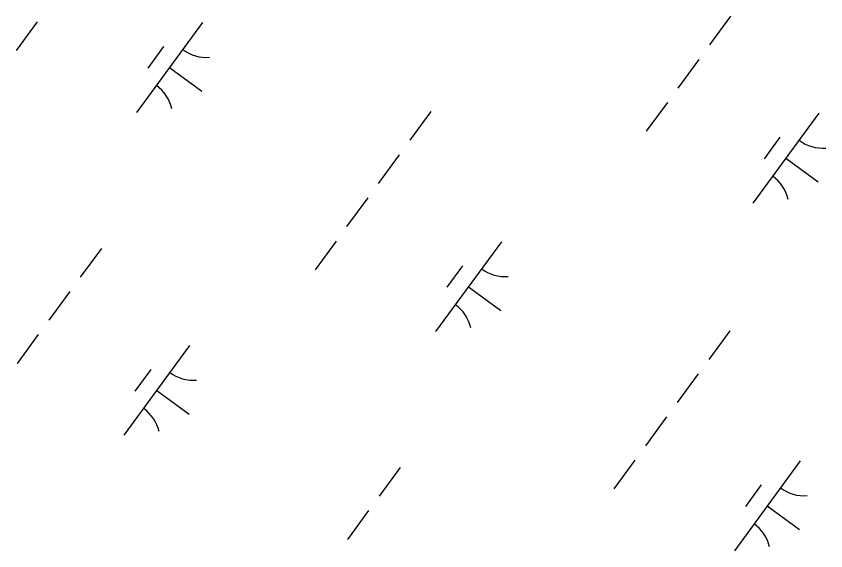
# Model space of a CAD drawing. Extents: x 3905714 to 3926767, y 183354 to 205755.
# Drawn here: x 3915821.4 to 3916184.9, y 196813.2 to 197053 of the extents above; entities that cross this region are included whole.
import ezdxf

# ---------------------------------------------------------------- set-up
doc = ezdxf.new("R2010")
doc.units = 0
doc.layers.add('V-WETL-SWMP', color=7, linetype='Continuous')

msp = doc.modelspace()

# ---------------------------------------------------------------- linework, layer by layer
at = {"layer": 'V-WETL-SWMP'}
for p, q in [((3916142.12, 197052.99), (3916132.67, 197040.09)), ((3915830.86, 197050.46), (3915821.4, 197037.55)), ((3915905.04, 197050.13), (3915875.49, 197009.8)), ((3915887.59, 197039.36), (3915880.5, 197029.68)), ((3916127.94, 197033.63), (3916118.48, 197020.73)), ((3915890.27, 197029.96), (3915904.79, 197019.33)), ((3916113.75, 197014.27), (3916104.3, 197001.37)), ((3916007.59, 197010.23), (3915998.14, 196997.33)), ((3916181.76, 197009.44), (3916152.21, 196969.11)), ((3916164.31, 196998.67), (3916157.22, 196988.99)), ((3915993.41, 196990.87), (3915983.95, 196977.97)), ((3916166.99, 196989.27), (3916181.51, 196978.64)), ((3915979.22, 196971.51), (3915969.77, 196958.61)), ((3915965.04, 196952.15), (3915955.58, 196939.25)), ((3916039.22, 196951.83), (3916009.67, 196911.49)), ((3915859.63, 196948.86), (3915850.17, 196935.96)), ((3916021.77, 196941.06), (3916014.68, 196931.38)), ((3916024.45, 196931.66), (3916038.97, 196921.02)), ((3915845.44, 196929.5), (3915835.99, 196916.59)), ((3915831.26, 196910.14), (3915821.8, 196897.23)), ((3916141.77, 196911.93), (3916132.31, 196899.02)), ((3915899.27, 196905.31), (3915869.72, 196864.98)), ((3915881.82, 196894.54), (3915874.72, 196884.86)), ((3916127.59, 196892.57), (3916118.13, 196879.66)), ((3915884.49, 196885.14), (3915899.01, 196874.51)), ((3916113.4, 196873.21), (3916103.95, 196860.3)), ((3916099.22, 196853.85), (3916089.76, 196840.94)), ((3916173.4, 196853.52), (3916143.85, 196813.19)), ((3915993.81, 196850.56), (3915984.35, 196837.65)), ((3916155.95, 196842.75), (3916148.86, 196833.07)), ((3916158.63, 196833.35), (3916173.15, 196822.71)), ((3915979.62, 196831.2), (3915970.17, 196818.29))]:
    msp.add_line(p, q, dxfattribs=at)
for centre, start, end in [((3915906.78, 197052.11), 233, 274.5436), ((3915874.14, 197007.54), 13, 54.5436), ((3916183.5, 197011.42), 233, 274.5436), ((3916150.85, 196966.85), 13, 54.5436), ((3916040.96, 196953.8), 233, 274.5436), ((3916008.31, 196909.24), 13, 54.5436), ((3915901.01, 196907.28), 233, 274.5436), ((3915868.36, 196862.72), 13, 54.5436), ((3916175.14, 196855.49), 233, 274.5436), ((3916142.49, 196810.93), 13, 54.5436)]:
    msp.add_arc(centre, 17.62, start, end, dxfattribs=at)

doc.saveas('drawing.dxf')
